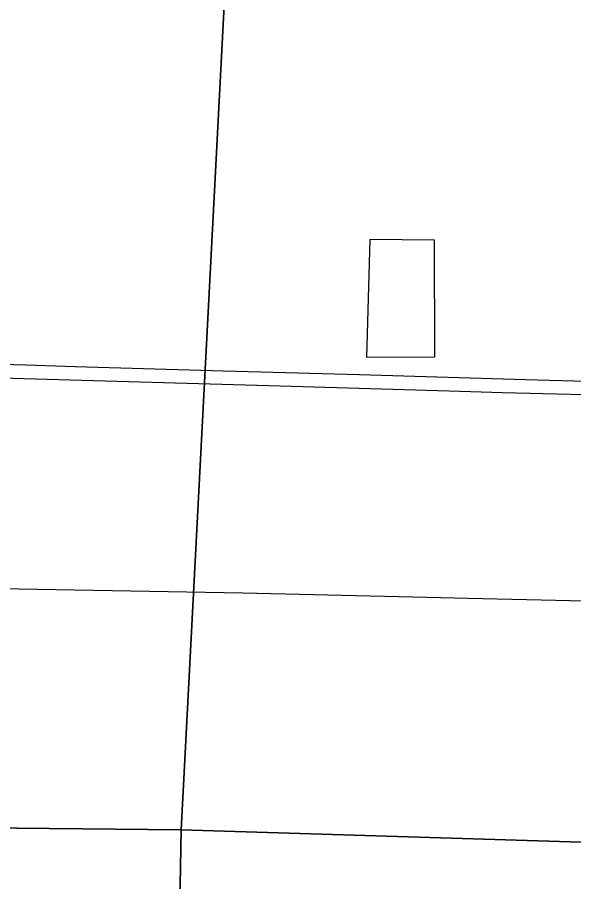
# Model space of a CAD drawing. Extents: x 1587405 to 1714697, y 1028970 to 1155083.
# Drawn here: x 1654699 to 1657777, y 1087021 to 1091803 of the extents above; entities that cross this region are included whole.
import ezdxf

# ---------------------------------------------------------------- set-up
doc = ezdxf.new("R2010")
doc.units = 0
for name, color, linetype in [('GM_X_County_Road', 7, 'Continuous'), ('GM_X_Minor_Lake', 7, 'Continuous'), ('GM_X_Section', 7, 'Continuous'), ('GM_X_State_Route', 7, 'Continuous')]:
    doc.layers.add(name, color=color, linetype=linetype)

msp = doc.modelspace()

# ---------------------------------------------------------------- linework, layer by layer
at = {"layer": 'GM_X_County_Road'}
msp.add_lwpolyline([(1652987.6, 1088670.4), (1652996, 1088670.3), (1653174.8, 1088667), (1654602.3, 1088643.1), (1655947.5, 1088617.9), (1656964.6, 1088594.7), (1657194.3, 1088589.9), (1658162, 1088567), (1658364, 1088563.7)], dxfattribs=at)
at = {"layer": 'GM_X_Minor_Lake'}
for points in [[(1657007.6, 1090569.6), (1656650, 1090574), (1656631.5, 1089922.5)], [(1657007.6, 1090569.6), (1656650, 1090574), (1656631.5, 1089922.5), (1657009.2, 1089924.6), (1657007.6, 1090569.6)], [(1656631.5, 1089922.5), (1657009.2, 1089924.6), (1657007.6, 1090569.6)]]:
    msp.add_lwpolyline(points, dxfattribs=at)
at = {"layer": 'GM_X_Section'}
for points in [[(1650760.9, 1092453), (1655871.3, 1092400.1), (1655606.5, 1087308.4), (1650692.2, 1087356.8)], [(1655871.3, 1092400.1), (1656039.3, 1092397.9), (1661264.4, 1092271), (1660988.4, 1087141.1), (1655606.5, 1087308.4)], [(1650692.2, 1087356.8), (1655606.5, 1087308.4), (1655510.9, 1081994.5), (1653003.1, 1082045.4), (1650640.4, 1082028.3), (1650688.2, 1087202.8)], [(1655606.5, 1087308.4), (1660988.4, 1087141.1), (1660898.6, 1081851.1), (1655510.9, 1081994.5)]]:
    msp.add_lwpolyline(points, close=True, dxfattribs=at)
at = {"layer": 'GM_X_State_Route'}
for points in [[(1654067.6, 1089898.5), (1654746.8, 1089880.1), (1655019.2, 1089870.7), (1655838.8, 1089847.5), (1656183, 1089838.1), (1656592.6, 1089825.9), (1657510.7, 1089798.8), (1658511.3, 1089770.5)], [(1652930.7, 1089858.7), (1652957.6, 1089857.7), (1653744.4, 1089834.3), (1654481.9, 1089812.4), (1655055.6, 1089795.1), (1656153.9, 1089764.5), (1657088.3, 1089736.9), (1657383.2, 1089727.3), (1657760.3, 1089717.8), (1659219.2, 1089675.2), (1660006, 1089651.8), (1660530.5, 1089636.7), (1661126.5, 1089618.1), (1661573.2, 1089604.5), (1661901.7, 1089596), (1662522.3, 1089580.6), (1663129.3, 1089562.6), (1664326.7, 1089527.5)]]:
    msp.add_lwpolyline(points, dxfattribs=at)

doc.saveas('drawing.dxf')
